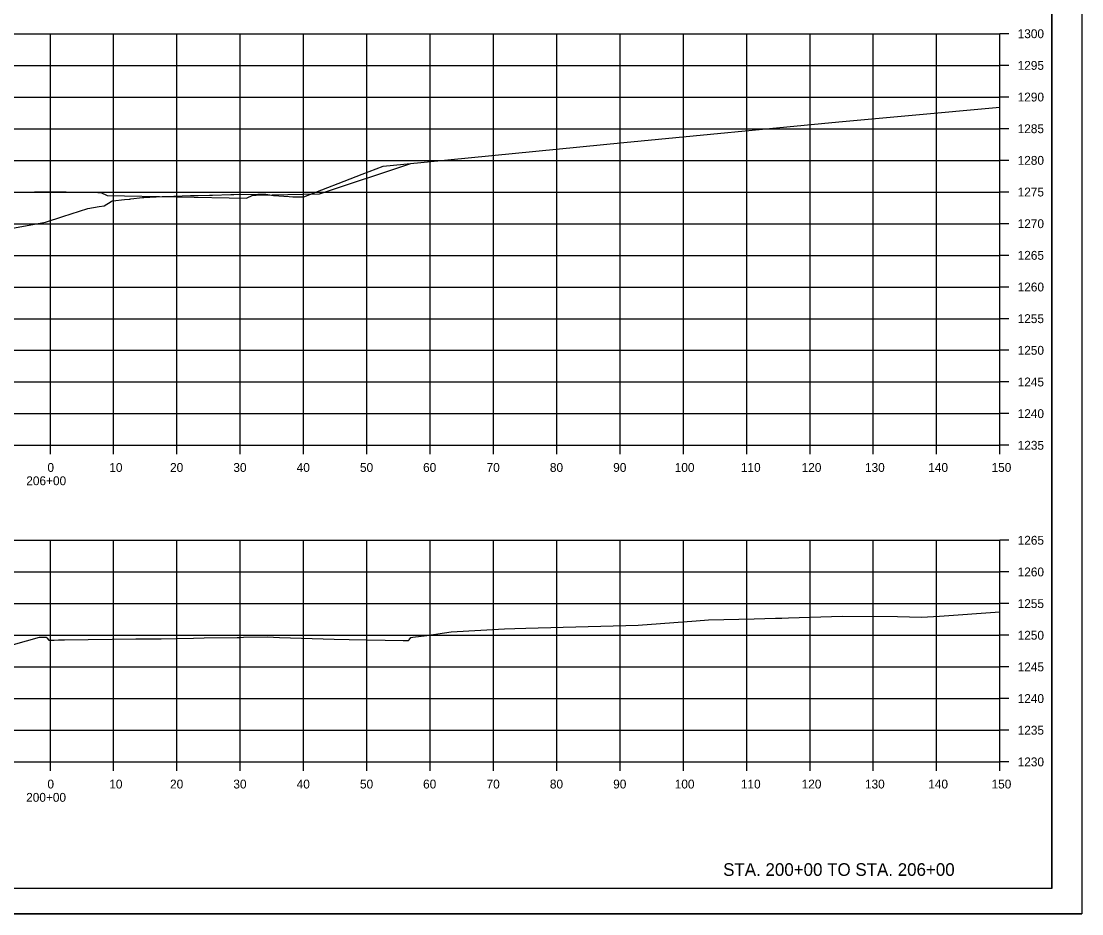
# Model space of a CAD drawing. Extents: x -70 to 701944, y -4 to 666871.
# Drawn here: x 679879.3 to 680046.9, y 651829 to 651969.9 of the extents above; entities that cross this region are included whole.
import ezdxf

# ---------------------------------------------------------------- set-up
doc = ezdxf.new("R2010")
doc.units = 0
for name, color, linetype in [('R_Axis', 7, 'Continuous'), ('R_Axis Annot', 7, 'Continuous'), ('R_Border', 7, 'Continuous'), ('R_Draft', 7, 'Continuous'), ('R_Exist Surface', 7, 'Continuous'), ('R_Fin Surface', 7, 'Continuous'), ('R_Grid', 7, 'Continuous'), ('R_No Plot', 7, 'Continuous')]:
    doc.layers.add(name, color=color, linetype=linetype)

msp = doc.modelspace()

# ---------------------------------------------------------------- linework, layer by layer
at = {"layer": 'R_Axis'}
for p, q in [((680033.94, 651902.97), (680033.94, 651967.97)), ((680035.34, 651967.97), (680033.94, 651967.97)), ((680035.34, 651962.97), (680033.94, 651962.97)), ((680035.34, 651957.97), (680033.94, 651957.97)), ((680035.34, 651952.97), (680033.94, 651952.97)), ((680035.34, 651947.97), (680033.94, 651947.97)), ((680035.34, 651942.97), (680033.94, 651942.97)), ((680035.34, 651937.97), (680033.94, 651937.97)), ((680035.34, 651932.97), (680033.94, 651932.97)), ((680035.34, 651927.97), (680033.94, 651927.97)), ((680035.34, 651922.97), (680033.94, 651922.97)), ((680035.34, 651917.97), (680033.94, 651917.97)), ((680035.34, 651912.97), (680033.94, 651912.97)), ((680035.34, 651907.97), (680033.94, 651907.97)), ((679733.94, 651902.97), (680033.94, 651902.97)), ((679883.94, 651901.57), (679883.94, 651902.97)), ((679893.94, 651901.57), (679893.94, 651902.97)), ((679903.94, 651901.57), (679903.94, 651902.97)), ((679913.94, 651901.57), (679913.94, 651902.97)), ((679923.94, 651901.57), (679923.94, 651902.97)), ((679933.94, 651901.57), (679933.94, 651902.97)), ((679943.94, 651901.57), (679943.94, 651902.97)), ((679953.94, 651901.57), (679953.94, 651902.97)), ((679963.94, 651901.57), (679963.94, 651902.97)), ((679973.94, 651901.57), (679973.94, 651902.97)), ((679983.94, 651901.57), (679983.94, 651902.97)), ((679993.94, 651901.57), (679993.94, 651902.97)), ((680003.94, 651901.57), (680003.94, 651902.97)), ((680013.94, 651901.57), (680013.94, 651902.97)), ((680023.94, 651901.57), (680023.94, 651902.97)), ((680033.94, 651901.57), (680033.94, 651902.97)), ((680035.34, 651902.97), (680033.94, 651902.97)), ((680033.94, 651852.97), (680033.94, 651887.97)), ((680035.34, 651887.97), (680033.94, 651887.97)), ((680035.34, 651882.97), (680033.94, 651882.97)), ((680035.34, 651877.97), (680033.94, 651877.97)), ((680035.34, 651872.97), (680033.94, 651872.97)), ((680035.34, 651867.97), (680033.94, 651867.97)), ((680035.34, 651862.97), (680033.94, 651862.97)), ((680035.34, 651857.97), (680033.94, 651857.97)), ((679733.94, 651852.97), (680033.94, 651852.97)), ((679883.94, 651851.57), (679883.94, 651852.97)), ((679893.94, 651851.57), (679893.94, 651852.97)), ((679903.94, 651851.57), (679903.94, 651852.97)), ((679913.94, 651851.57), (679913.94, 651852.97)), ((679923.94, 651851.57), (679923.94, 651852.97)), ((679933.94, 651851.57), (679933.94, 651852.97)), ((679943.94, 651851.57), (679943.94, 651852.97)), ((679953.94, 651851.57), (679953.94, 651852.97)), ((679963.94, 651851.57), (679963.94, 651852.97)), ((679973.94, 651851.57), (679973.94, 651852.97)), ((679983.94, 651851.57), (679983.94, 651852.97)), ((679993.94, 651851.57), (679993.94, 651852.97)), ((680003.94, 651851.57), (680003.94, 651852.97)), ((680013.94, 651851.57), (680013.94, 651852.97)), ((680023.94, 651851.57), (680023.94, 651852.97)), ((680033.94, 651851.57), (680033.94, 651852.97)), ((680035.34, 651852.97), (680033.94, 651852.97))]:
    msp.add_line(p, q, dxfattribs=at)
at = {"layer": 'R_Border'}
for q in [(680042.12, 652038.43), (679725.94, 651832.97)]:
    msp.add_line((680042.12, 651832.97), q, dxfattribs=at)
at = {"layer": 'R_Exist Surface'}
for points in [[(679871.88, 651936.15), (679883.15, 651938.23), (679885.91, 651939.08), (679889.88, 651940.36), (679891.66, 651940.66), (679892.43, 651940.79), (679893.53, 651941.46), (679893.7, 651941.57), (679893.79, 651941.58), (679895.68, 651941.8), (679895.68, 651941.8), (679896.41, 651941.86), (679896.49, 651941.86), (679896.67, 651941.88), (679898.48, 651942.08), (679898.71, 651942.1), (679901.59, 651942.26), (679902.14, 651942.28), (679906.1, 651942.41), (679906.12, 651942.41), (679906.47, 651942.43), (679906.58, 651942.43), (679907.29, 651942.42), (679909.09, 651942.47), (679909.56, 651942.49), (679912.43, 651942.6), (679912.94, 651942.6), (679916.7, 651942.65), (679916.7, 651942.65), (679916.83, 651942.65), (679917.99, 651942.65), (679918.3, 651942.58), (679919.18, 651942.41), (679921.67, 651942.24), (679922.24, 651942.19), (679922.58, 651942.19), (679923.99, 651942.22), (679933.18, 651945.78), (679936.51, 651947.07), (679939.78, 651947.39), (679974.54, 651950.77), (680008.52, 651954.05), (680019.5, 651955.07), (680033.94, 651956.37)], [(679878.14, 651871.53), (679882.24, 651872.69), (679882.99, 651872.67), (679883.04, 651872.67), (679883.3, 651872.66), (679883.36, 651872.58), (679883.71, 651872.17), (679884.47, 651872.17), (679884.55, 651872.17), (679885.21, 651872.24), (679886.18, 651872.25), (679897.45, 651872.4), (679898.33, 651872.4), (679901.47, 651872.42), (679906.58, 651872.53), (679908.23, 651872.57), (679913.46, 651872.64), (679913.76, 651872.64), (679914.44, 651872.65), (679918.26, 651872.7), (679920.14, 651872.63), (679928.77, 651872.36), (679931.14, 651872.31), (679939.66, 651872.14), (679939.86, 651872.14), (679940.52, 651872.13), (679940.61, 651872.24), (679940.86, 651872.6), (679940.95, 651872.61), (679941.21, 651872.65), (679943.39, 651872.93), (679947.27, 651873.51), (679955.68, 651873.96), (679957.31, 651874.04), (679959.04, 651874.08), (679976.79, 651874.54), (679985.95, 651875.26), (679987.91, 651875.42), (679995.11, 651875.58), (679998.5, 651875.67), (679999.49, 651875.69), (680000.55, 651875.71), (680009.04, 651875.98), (680017.74, 651875.92), (680021.54, 651875.81), (680024.39, 651875.99), (680033.94, 651876.67)]]:
    msp.add_lwpolyline(points, dxfattribs=at)
at = {"layer": 'R_Fin Surface'}
msp.add_lwpolyline([(679760.31, 651919.88), (679829.44, 651942.92), (679841.44, 651942.68), (679851.44, 651942.48), (679851.94, 651942.48), (679852.94, 651942), (679874.94, 651942.44), (679875.94, 651942.92), (679876.44, 651942.92), (679883.94, 651943.07), (679891.44, 651942.92), (679891.94, 651942.92), (679892.94, 651942.44), (679914.94, 651942), (679915.94, 651942.48), (679916.44, 651942.48), (679921.44, 651942.58), (679926.44, 651942.68), (679940.86, 651947.49)], dxfattribs=at)
at = {"layer": 'R_Grid'}
for p, q in [((679733.94, 651967.97), (680033.94, 651967.97)), ((679883.94, 651902.97), (679883.94, 651967.97)), ((679893.94, 651902.97), (679893.94, 651967.97)), ((679903.94, 651902.97), (679903.94, 651967.97)), ((679913.94, 651902.97), (679913.94, 651967.97)), ((679923.94, 651902.97), (679923.94, 651967.97)), ((679933.94, 651902.97), (679933.94, 651967.97)), ((679943.94, 651902.97), (679943.94, 651967.97)), ((679953.94, 651902.97), (679953.94, 651967.97)), ((679963.94, 651902.97), (679963.94, 651967.97)), ((679973.94, 651902.97), (679973.94, 651967.97)), ((679983.94, 651902.97), (679983.94, 651967.97)), ((679993.94, 651902.97), (679993.94, 651967.97)), ((680003.94, 651902.97), (680003.94, 651967.97)), ((680013.94, 651902.97), (680013.94, 651967.97)), ((680023.94, 651902.97), (680023.94, 651967.97)), ((680033.94, 651902.97), (680033.94, 651967.97)), ((679733.94, 651962.97), (680033.94, 651962.97)), ((679733.94, 651957.97), (680033.94, 651957.97)), ((679733.94, 651952.97), (680033.94, 651952.97)), ((679733.94, 651947.97), (680033.94, 651947.97)), ((679733.94, 651942.97), (680033.94, 651942.97)), ((679733.94, 651937.97), (680033.94, 651937.97)), ((679733.94, 651932.97), (680033.94, 651932.97)), ((679733.94, 651927.97), (680033.94, 651927.97)), ((679733.94, 651922.97), (680033.94, 651922.97)), ((679733.94, 651917.97), (680033.94, 651917.97)), ((679733.94, 651912.97), (680033.94, 651912.97)), ((679733.94, 651907.97), (680033.94, 651907.97)), ((679733.94, 651902.97), (680033.94, 651902.97)), ((679733.94, 651887.97), (680033.94, 651887.97)), ((679883.94, 651852.97), (679883.94, 651887.97)), ((679893.94, 651852.97), (679893.94, 651887.97)), ((679903.94, 651852.97), (679903.94, 651887.97)), ((679913.94, 651852.97), (679913.94, 651887.97)), ((679923.94, 651852.97), (679923.94, 651887.97)), ((679933.94, 651852.97), (679933.94, 651887.97)), ((679943.94, 651852.97), (679943.94, 651887.97)), ((679953.94, 651852.97), (679953.94, 651887.97)), ((679963.94, 651852.97), (679963.94, 651887.97)), ((679973.94, 651852.97), (679973.94, 651887.97)), ((679983.94, 651852.97), (679983.94, 651887.97)), ((679993.94, 651852.97), (679993.94, 651887.97)), ((680003.94, 651852.97), (680003.94, 651887.97)), ((680013.94, 651852.97), (680013.94, 651887.97)), ((680023.94, 651852.97), (680023.94, 651887.97)), ((680033.94, 651852.97), (680033.94, 651887.97)), ((679733.94, 651882.97), (680033.94, 651882.97)), ((679733.94, 651877.97), (680033.94, 651877.97)), ((679733.94, 651872.97), (680033.94, 651872.97)), ((679733.94, 651867.97), (680033.94, 651867.97)), ((679733.94, 651862.97), (680033.94, 651862.97)), ((679733.94, 651857.97), (680033.94, 651857.97)), ((679733.94, 651852.97), (680033.94, 651852.97))]:
    msp.add_line(p, q, dxfattribs=at)
at = {"layer": 'R_No Plot'}
msp.add_line((679713.54, 651828.99), (680046.87, 651828.99), dxfattribs=at)
for points in [[(679713.53, 652042.32), (680046.87, 652042.32), (680046.87, 651828.98), (679713.53, 651828.98)], [(679959.86, 652038.43), (679959.86, 652028.55), (679995.59, 652028.55), (679995.59, 652025.63), (680018.79, 652025.63), (680018.79, 652001.29), (680042.12, 652001.29), (680042.12, 651832.97), (679725.94, 651832.97), (679725.94, 652038.43)]]:
    msp.add_lwpolyline(points, close=True, dxfattribs=at)

# ---------------------------------------------------------------- texts
at = {"layer": 'R_Axis Annot'}
for s, p in [('1300', (680036.74, 651967.27)), ('1295', (680036.74, 651962.27)), ('1290', (680036.74, 651957.27)), ('1285', (680036.74, 651952.27)), ('1280', (680036.74, 651947.27)), ('1275', (680036.74, 651942.27)), ('1270', (680036.74, 651937.27)), ('1265', (680036.74, 651932.27)), ('1260', (680036.74, 651927.27)), ('1255', (680036.74, 651922.27)), ('1250', (680036.74, 651917.27)), ('1245', (680036.74, 651912.27)), ('1240', (680036.74, 651907.27)), ('1235', (680036.74, 651902.27)), ('0', (679883.48, 651898.77)), ('10', (679893.25, 651898.77)), ('20', (679902.85, 651898.77)), ('30', (679912.85, 651898.77)), ('40', (679922.85, 651898.77)), ('50', (679932.85, 651898.77)), ('60', (679942.82, 651898.77)), ('70', (679952.85, 651898.77)), ('80', (679962.85, 651898.77)), ('90', (679972.85, 651898.77)), ('100', (679982.57, 651898.77)), ('110', (679993.02, 651898.77)), ('120', (680002.62, 651898.77)), ('130', (680012.62, 651898.77)), ('140', (680022.62, 651898.77)), ('150', (680032.62, 651898.77)), ('206+00', (679880.14, 651896.67)), ('1265', (680036.74, 651887.27)), ('1260', (680036.74, 651882.27)), ('1255', (680036.74, 651877.27)), ('1250', (680036.74, 651872.27)), ('1245', (680036.74, 651867.27)), ('1240', (680036.74, 651862.27)), ('1235', (680036.74, 651857.27)), ('1230', (680036.74, 651852.27)), ('0', (679883.48, 651848.77)), ('10', (679893.25, 651848.77)), ('20', (679902.85, 651848.77)), ('30', (679912.85, 651848.77)), ('40', (679922.85, 651848.77)), ('50', (679932.85, 651848.77)), ('60', (679942.82, 651848.77)), ('70', (679952.85, 651848.77)), ('80', (679962.85, 651848.77)), ('90', (679972.85, 651848.77)), ('100', (679982.57, 651848.77)), ('110', (679993.02, 651848.77)), ('120', (680002.62, 651848.77)), ('130', (680012.62, 651848.77)), ('140', (680022.62, 651848.77)), ('150', (680032.62, 651848.77)), ('200+00', (679880.12, 651846.67))]:
    msp.add_text(s, height=1.4, dxfattribs=at).set_placement(p)
at = {"layer": 'R_Draft'}
msp.add_text('STA. 200+00 TO STA. 206+00', height=2, dxfattribs=at).set_placement((679990.22, 651834.97))

doc.saveas('drawing.dxf')
